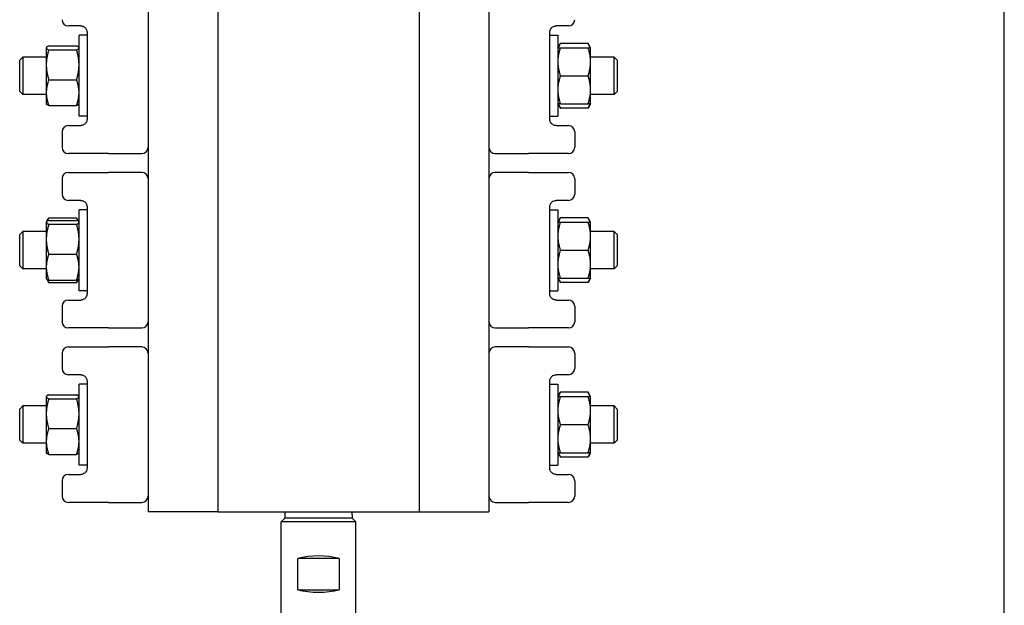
# Model space of a CAD drawing. Header units: inches. Extents: x 18 to 846, y -67 to 561.
# Tile 289 of 656: x 299.3 to 309.19, y 224.79 to 230.67. Entities that reach past the tile are written whole.
import ezdxf

# ---------------------------------------------------------------- set-up
doc = ezdxf.new("R2010")
doc.units = ezdxf.units.IN
doc.header["$LTSCALE"] = 24
doc.header["$MEASUREMENT"] = 0
doc.layers.add('Visible (ANSI)', color=7, linetype='Continuous', lineweight=30)

msp = doc.modelspace()

# ---------------------------------------------------------------- linework, layer by layer
at = {"layer": 'Visible (ANSI)'}
for p, q in [((309.19013, 219.78036), (309.19013, 245.68036)), ((300.59113, 239.73036), (300.59113, 225.73036)), ((301.29113, 239.73036), (301.29113, 225.73036)), ((303.31413, 239.73036), (303.31413, 225.73036)), ((304.01413, 239.73036), (304.01413, 225.73036)), ((299.91613, 230.60536), (299.79113, 230.60536)), ((304.81413, 230.60536), (304.68913, 230.60536)), ((299.89863, 229.69886), (299.89863, 230.51186)), ((299.97863, 230.51186), (299.89863, 230.51186)), ((299.97863, 230.54286), (299.97863, 229.66786)), ((304.62663, 229.66786), (304.62663, 230.54286)), ((304.62663, 230.51186), (304.70663, 230.51186)), ((304.70663, 230.51186), (304.70663, 229.69886)), ((299.56963, 230.38686), (299.57085, 230.38898)), ((299.56963, 230.38686), (299.56963, 230.38477)), ((299.56963, 230.38477), (299.56963, 230.21537)), ((299.59477, 230.40456), (299.87348, 230.40456)), ((299.89863, 230.38686), (299.89741, 230.38898)), ((304.70663, 230.38686), (304.73177, 230.43041)), ((305.01048, 230.43041), (304.73177, 230.43041)), ((304.73177, 230.38686), (305.01048, 230.38686)), ((305.03563, 230.38686), (305.01048, 230.43041)), ((305.03563, 230.24611), (305.03563, 230.38686)), ((299.30263, 230.26161), (299.33388, 230.29286)), ((299.33388, 230.29286), (299.33388, 229.91786)), ((299.56963, 230.29286), (299.33388, 230.29286)), ((299.59477, 230.36497), (299.87348, 230.36497)), ((305.27138, 230.29286), (305.03563, 230.29286)), ((305.27138, 229.91786), (305.27138, 230.29286)), ((305.30263, 230.26161), (305.27138, 230.29286)), ((299.30263, 229.94911), (299.30263, 230.26161)), ((299.56963, 230.21537), (299.56963, 229.93597)), ((305.03563, 229.96461), (305.03563, 230.24611)), ((305.30263, 230.26161), (305.30263, 229.94911)), ((304.73177, 230.10536), (305.01048, 230.10536)), ((299.59477, 230.06577), (299.87348, 230.06577)), ((299.30263, 229.94911), (299.33388, 229.91786)), ((299.56963, 229.91786), (299.33388, 229.91786)), ((299.56963, 229.93597), (299.56963, 229.82386)), ((305.03563, 229.82386), (305.03563, 229.96461)), ((305.27138, 229.91786), (305.03563, 229.91786)), ((305.30263, 229.94911), (305.27138, 229.91786)), ((299.56963, 229.82386), (299.57085, 229.82175)), ((299.59477, 229.80616), (299.87348, 229.80616)), ((299.89863, 229.82386), (299.89741, 229.82175)), ((304.70663, 229.82386), (304.73177, 229.78032)), ((304.73177, 229.82386), (305.01048, 229.82386)), ((305.03563, 229.82386), (305.01048, 229.78032)), ((299.97863, 229.69886), (299.89863, 229.69886)), ((304.62663, 229.69886), (304.70663, 229.69886)), ((305.01048, 229.78032), (304.73177, 229.78032)), ((299.79113, 229.60536), (299.91613, 229.60536)), ((304.68913, 229.60536), (304.81413, 229.60536)), ((299.72863, 229.54286), (299.72863, 229.38786)), ((304.87663, 229.54286), (304.87663, 229.38786)), ((300.13838, 229.32536), (299.79113, 229.32536)), ((300.19386, 229.32536), (300.13838, 229.32536)), ((300.19386, 229.32536), (300.52863, 229.32536)), ((304.07663, 229.32536), (304.41139, 229.32536)), ((304.46687, 229.32536), (304.41139, 229.32536)), ((304.81413, 229.32536), (304.46687, 229.32536)), ((299.79113, 229.13536), (300.13838, 229.13536)), ((300.13838, 229.13536), (300.19386, 229.13536)), ((300.52863, 229.13536), (300.19386, 229.13536)), ((304.41139, 229.13536), (304.07663, 229.13536)), ((304.41139, 229.13536), (304.46687, 229.13536)), ((304.46687, 229.13536), (304.81413, 229.13536)), ((299.72863, 229.07286), (299.72863, 228.91786)), ((304.87663, 229.07286), (304.87663, 228.91786)), ((299.91613, 228.85536), (299.79113, 228.85536)), ((304.81413, 228.85536), (304.68913, 228.85536)), ((299.89863, 227.94886), (299.89863, 228.76186)), ((299.97863, 228.76186), (299.89863, 228.76186)), ((299.97863, 228.79286), (299.97863, 227.91786)), ((304.62663, 227.91786), (304.62663, 228.79286)), ((304.62663, 228.76186), (304.70663, 228.76186)), ((304.70663, 228.76186), (304.70663, 227.94886)), ((299.56963, 228.63686), (299.57085, 228.63898)), ((299.56963, 228.63686), (299.56963, 228.63477)), ((299.56963, 228.63477), (299.56963, 228.46537)), ((299.57085, 228.63898), (299.59186, 228.67538)), ((299.59477, 228.68029), (299.87348, 228.68029)), ((299.59477, 228.65456), (299.87348, 228.65456)), ((299.59477, 228.61497), (299.87348, 228.61497)), ((299.89741, 228.63898), (299.87639, 228.67538)), ((299.89863, 228.63686), (299.89741, 228.63898)), ((304.70663, 228.63686), (304.73177, 228.68041)), ((305.01048, 228.68041), (304.73177, 228.68041)), ((304.73177, 228.63686), (305.01048, 228.63686)), ((305.03563, 228.63686), (305.01048, 228.68041)), ((305.03563, 228.49611), (305.03563, 228.63686)), ((299.30263, 228.51161), (299.33388, 228.54286)), ((299.30263, 228.19911), (299.30263, 228.51161)), ((299.33388, 228.54286), (299.33388, 228.16786)), ((299.56963, 228.54286), (299.33388, 228.54286)), ((305.27138, 228.54286), (305.03563, 228.54286)), ((305.27138, 228.16786), (305.27138, 228.54286)), ((305.30263, 228.51161), (305.27138, 228.54286)), ((305.30263, 228.51161), (305.30263, 228.19911)), ((299.56963, 228.46537), (299.56963, 228.18597)), ((305.03563, 228.21461), (305.03563, 228.49611)), ((299.59477, 228.31577), (299.87348, 228.31577)), ((304.73177, 228.35536), (305.01048, 228.35536)), ((305.03563, 228.07386), (305.03563, 228.21461)), ((299.30263, 228.19911), (299.33388, 228.16786)), ((299.56963, 228.16786), (299.33388, 228.16786)), ((299.56963, 228.18597), (299.56963, 228.07386)), ((305.27138, 228.16786), (305.03563, 228.16786)), ((305.30263, 228.19911), (305.27138, 228.16786)), ((299.56963, 228.07386), (299.57085, 228.07175)), ((299.57085, 228.07175), (299.59186, 228.03535)), ((299.59477, 228.05616), (299.87348, 228.05616)), ((299.59477, 228.03044), (299.87348, 228.03044)), ((299.89741, 228.07175), (299.87639, 228.03535)), ((299.89863, 228.07386), (299.89741, 228.07175)), ((304.70663, 228.07386), (304.73177, 228.03032)), ((304.73177, 228.07386), (305.01048, 228.07386)), ((305.01048, 228.03032), (304.73177, 228.03032)), ((305.03563, 228.07386), (305.01048, 228.03032)), ((299.97863, 227.94886), (299.89863, 227.94886)), ((304.62663, 227.94886), (304.70663, 227.94886)), ((299.79113, 227.85536), (299.91613, 227.85536)), ((304.68913, 227.85536), (304.81413, 227.85536)), ((299.72863, 227.79286), (299.72863, 227.63786)), ((304.87663, 227.79286), (304.87663, 227.63786)), ((300.13838, 227.57536), (299.79113, 227.57536)), ((300.19386, 227.57536), (300.13838, 227.57536)), ((300.19386, 227.57536), (300.52863, 227.57536)), ((304.07663, 227.57536), (304.41139, 227.57536)), ((304.46687, 227.57536), (304.41139, 227.57536)), ((304.81413, 227.57536), (304.46687, 227.57536)), ((299.72863, 227.32286), (299.72863, 227.16786)), ((299.79113, 227.38536), (300.13838, 227.38536)), ((300.13838, 227.38536), (300.19386, 227.38536)), ((300.52863, 227.38536), (300.19386, 227.38536)), ((304.41139, 227.38536), (304.07663, 227.38536)), ((304.41139, 227.38536), (304.46687, 227.38536)), ((304.46687, 227.38536), (304.81413, 227.38536)), ((304.87663, 227.32286), (304.87663, 227.16786)), ((299.91613, 227.10536), (299.79113, 227.10536)), ((299.97863, 227.04286), (299.97863, 226.16786)), ((304.62663, 226.16786), (304.62663, 227.04286)), ((304.81413, 227.10536), (304.68913, 227.10536)), ((299.89863, 226.19886), (299.89863, 227.01186)), ((299.97863, 227.01186), (299.89863, 227.01186)), ((304.62663, 227.01186), (304.70663, 227.01186)), ((304.70663, 227.01186), (304.70663, 226.19886)), ((304.70663, 226.88686), (304.73177, 226.93041)), ((305.01048, 226.93041), (304.73177, 226.93041)), ((305.03563, 226.88686), (305.01048, 226.93041)), ((299.56963, 226.88686), (299.57085, 226.88898)), ((299.56963, 226.88686), (299.56963, 226.88477)), ((299.56963, 226.88477), (299.56963, 226.71537)), ((299.59477, 226.90456), (299.87348, 226.90456)), ((299.59477, 226.86497), (299.87348, 226.86497)), ((299.89863, 226.88686), (299.89741, 226.88898)), ((304.73177, 226.88686), (305.01048, 226.88686)), ((305.03563, 226.74611), (305.03563, 226.88686)), ((299.30263, 226.76161), (299.33388, 226.79286)), ((299.30263, 226.44911), (299.30263, 226.76161)), ((299.33388, 226.79286), (299.33388, 226.41786)), ((299.56963, 226.79286), (299.33388, 226.79286)), ((305.27138, 226.79286), (305.03563, 226.79286)), ((305.03563, 226.46461), (305.03563, 226.74611)), ((305.27138, 226.41786), (305.27138, 226.79286)), ((305.30263, 226.76161), (305.27138, 226.79286)), ((305.30263, 226.76161), (305.30263, 226.44911)), ((299.56963, 226.71537), (299.56963, 226.43597)), ((299.59477, 226.56577), (299.87348, 226.56577)), ((304.73177, 226.60536), (305.01048, 226.60536)), ((299.30263, 226.44911), (299.33388, 226.41786)), ((299.56963, 226.43597), (299.56963, 226.32386)), ((305.03563, 226.32386), (305.03563, 226.46461)), ((305.30263, 226.44911), (305.27138, 226.41786)), ((299.56963, 226.41786), (299.33388, 226.41786)), ((305.27138, 226.41786), (305.03563, 226.41786)), ((299.56963, 226.32386), (299.57085, 226.32175)), ((299.59477, 226.30616), (299.87348, 226.30616)), ((299.89863, 226.32386), (299.89741, 226.32175)), ((304.70663, 226.32386), (304.73177, 226.28032)), ((304.73177, 226.32386), (305.01048, 226.32386)), ((305.01048, 226.28032), (304.73177, 226.28032)), ((305.03563, 226.32386), (305.01048, 226.28032)), ((299.97863, 226.19886), (299.89863, 226.19886)), ((304.62663, 226.19886), (304.70663, 226.19886)), ((299.72863, 226.04286), (299.72863, 225.88786)), ((299.79113, 226.10536), (299.91613, 226.10536)), ((304.68913, 226.10536), (304.81413, 226.10536)), ((304.87663, 226.04286), (304.87663, 225.88786)), ((300.13838, 225.82536), (299.79113, 225.82536)), ((300.19386, 225.82536), (300.13838, 225.82536)), ((300.19386, 225.82536), (300.52863, 225.82536)), ((304.07663, 225.82536), (304.41139, 225.82536)), ((304.46687, 225.82536), (304.41139, 225.82536)), ((304.81413, 225.82536), (304.46687, 225.82536)), ((301.29113, 225.73036), (300.59113, 225.73036)), ((301.29113, 225.73036), (303.31413, 225.73036)), ((301.96513, 225.66786), (301.92763, 225.63036)), ((301.96676, 225.73036), (301.96513, 225.66786)), ((302.64013, 225.66786), (301.96513, 225.66786)), ((302.63849, 225.73036), (302.64013, 225.66786)), ((302.64013, 225.66786), (302.67763, 225.63036)), ((303.31413, 225.73036), (304.01413, 225.73036)), ((302.67763, 225.63036), (301.92763, 225.63036)), ((301.92763, 223.76786), (301.92763, 225.63036)), ((302.67763, 223.76786), (302.67763, 225.63036)), ((302.50992, 225.26161), (302.09534, 225.26161)), ((302.09534, 224.94911), (302.09534, 225.26161)), ((302.50992, 225.26161), (302.50992, 224.94911)), ((302.09534, 224.94911), (302.50992, 224.94911))]:
    msp.add_line(p, q, dxfattribs=at)
for centre, start, end in [((299.79113, 230.66786), 180, 270), ((304.81413, 230.66786), 270, 0), ((299.79113, 229.54286), 90, 180), ((304.81413, 229.54286), 0, 90), ((299.79113, 229.38786), 180, 270), ((300.52863, 229.38786), 270, 0), ((304.07663, 229.38786), 180, 270), ((304.81413, 229.38786), 270, 0), ((299.79113, 229.07286), 90, 180), ((300.52863, 229.07286), 0, 90), ((304.07663, 229.07286), 90, 180), ((304.81413, 229.07286), 0, 90), ((299.79113, 228.91786), 180, 270), ((304.81413, 228.91786), 270, 0), ((299.79113, 227.79286), 90, 180), ((304.81413, 227.79286), 0, 90), ((299.79113, 227.63786), 180, 270), ((300.52863, 227.63786), 270, 0), ((304.07663, 227.63786), 180, 270), ((304.81413, 227.63786), 270, 0), ((299.79113, 227.32286), 90, 180), ((300.52863, 227.32286), 0, 90), ((304.07663, 227.32286), 90, 180), ((304.81413, 227.32286), 0, 90), ((299.79113, 227.16786), 180, 270), ((304.81413, 227.16786), 270, 0), ((299.79113, 226.04286), 90, 180), ((304.81413, 226.04286), 0, 90), ((299.79113, 225.88786), 180, 270), ((300.52863, 225.88786), 270, 0), ((304.07663, 225.88786), 180, 270), ((304.81413, 225.88786), 270, 0)]:
    msp.add_arc(centre, 0.0625, start, end, dxfattribs=at)
for centre, major_axis in [((302.30263, 225.13217), (-0.375, 0)), ((302.30263, 225.07856), (0.375, 0))]:
    msp.add_ellipse(centre, major_axis=major_axis, ratio=0.4142136, start_param=4.1267034, end_param=5.2980745, dxfattribs=at)
for points, knots in [([(299.91613, 230.60536), (299.92093, 230.60536), (299.926, 230.60481), (299.93955, 230.60144), (299.94837, 230.59743), (299.96389, 230.58434), (299.97064, 230.57551), (299.97721, 230.55796), (299.97863, 230.55042), (299.97863, 230.54286)], [0, 0, 0, 0, 0.12205237, 0.12205237, 0.31733615, 0.31733615, 0.49818613, 0.49818613, 0.61333736, 0.61333736, 0.61333736, 0.61333736]), ([(304.62663, 230.54286), (304.62663, 230.54633), (304.62692, 230.5498), (304.6284, 230.55863), (304.63003, 230.56387), (304.63504, 230.57493), (304.6388, 230.58045), (304.64752, 230.58998), (304.65255, 230.59388), (304.66483, 230.60104), (304.67215, 230.60342), (304.68253, 230.60511), (304.68588, 230.60536), (304.68913, 230.60536)], [0, 0, 0, 0, 0.05287288, 0.05287288, 0.1374695, 0.1374695, 0.2474451, 0.2474451, 0.36526508, 0.36526508, 0.53100521, 0.53100521, 0.613329, 0.613329, 0.613329, 0.613329]), ([(299.97863, 229.66786), (299.97863, 229.6644), (299.97834, 229.66092), (299.97686, 229.6521), (299.97523, 229.64686), (299.97021, 229.6358), (299.96645, 229.63028), (299.95773, 229.62074), (299.9527, 229.61684), (299.94042, 229.60968), (299.9331, 229.6073), (299.92272, 229.60562), (299.91937, 229.60536), (299.91613, 229.60536)], [0, 0, 0, 0, 0.05287288, 0.05287288, 0.1374695, 0.1374695, 0.2474451, 0.2474451, 0.36528945, 0.36528945, 0.53104907, 0.53104907, 0.613329, 0.613329, 0.613329, 0.613329]), ([(304.68913, 229.60536), (304.68432, 229.60536), (304.67926, 229.60592), (304.6657, 229.60929), (304.65687, 229.6133), (304.64135, 229.6264), (304.63461, 229.63523), (304.62804, 229.65278), (304.62663, 229.66031), (304.62663, 229.66786)], [0, 0, 0, 0, 0.12208473, 0.12208473, 0.31742031, 0.31742031, 0.4982594, 0.4982594, 0.61333736, 0.61333736, 0.61333736, 0.61333736]), ([(299.91613, 228.85536), (299.92093, 228.85536), (299.926, 228.85481), (299.93955, 228.85144), (299.94837, 228.84743), (299.96389, 228.83434), (299.97064, 228.82551), (299.97721, 228.80796), (299.97863, 228.80042), (299.97863, 228.79286)], [0, 0, 0, 0, 0.12205237, 0.12205237, 0.31733615, 0.31733615, 0.49818613, 0.49818613, 0.61333736, 0.61333736, 0.61333736, 0.61333736]), ([(304.62663, 228.79286), (304.62663, 228.79633), (304.62692, 228.7998), (304.6284, 228.80863), (304.63003, 228.81387), (304.63504, 228.82493), (304.6388, 228.83045), (304.64752, 228.83998), (304.65255, 228.84388), (304.66483, 228.85104), (304.67215, 228.85342), (304.68253, 228.85511), (304.68588, 228.85536), (304.68913, 228.85536)], [0, 0, 0, 0, 0.05287288, 0.05287288, 0.1374695, 0.1374695, 0.2474451, 0.2474451, 0.36526508, 0.36526508, 0.53100521, 0.53100521, 0.613329, 0.613329, 0.613329, 0.613329]), ([(299.97863, 227.91786), (299.97863, 227.9144), (299.97834, 227.91092), (299.97686, 227.9021), (299.97523, 227.89686), (299.97021, 227.8858), (299.96645, 227.88028), (299.95773, 227.87074), (299.9527, 227.86684), (299.94042, 227.85968), (299.9331, 227.8573), (299.92272, 227.85562), (299.91937, 227.85536), (299.91613, 227.85536)], [0, 0, 0, 0, 0.05287288, 0.05287288, 0.1374695, 0.1374695, 0.2474451, 0.2474451, 0.36528945, 0.36528945, 0.53104907, 0.53104907, 0.613329, 0.613329, 0.613329, 0.613329]), ([(304.68913, 227.85536), (304.68432, 227.85536), (304.67926, 227.85592), (304.6657, 227.85929), (304.65687, 227.8633), (304.64135, 227.8764), (304.63461, 227.88523), (304.62804, 227.90278), (304.62663, 227.91031), (304.62663, 227.91786)], [0, 0, 0, 0, 0.12208473, 0.12208473, 0.31742031, 0.31742031, 0.4982594, 0.4982594, 0.61333736, 0.61333736, 0.61333736, 0.61333736]), ([(299.91613, 227.10536), (299.92093, 227.10536), (299.926, 227.10481), (299.93955, 227.10144), (299.94837, 227.09743), (299.96389, 227.08434), (299.97064, 227.07551), (299.97721, 227.05796), (299.97863, 227.05042), (299.97863, 227.04286)], [0, 0, 0, 0, 0.12205237, 0.12205237, 0.31733615, 0.31733615, 0.49818613, 0.49818613, 0.61333736, 0.61333736, 0.61333736, 0.61333736]), ([(304.62663, 227.04286), (304.62663, 227.04633), (304.62692, 227.0498), (304.6284, 227.05863), (304.63003, 227.06387), (304.63504, 227.07493), (304.6388, 227.08045), (304.64752, 227.08998), (304.65255, 227.09388), (304.66483, 227.10104), (304.67215, 227.10342), (304.68253, 227.10511), (304.68588, 227.10536), (304.68913, 227.10536)], [0, 0, 0, 0, 0.05287288, 0.05287288, 0.1374695, 0.1374695, 0.2474451, 0.2474451, 0.36526508, 0.36526508, 0.53100521, 0.53100521, 0.613329, 0.613329, 0.613329, 0.613329]), ([(299.97863, 226.16786), (299.97863, 226.1644), (299.97834, 226.16092), (299.97686, 226.1521), (299.97523, 226.14686), (299.97021, 226.1358), (299.96645, 226.13028), (299.95773, 226.12074), (299.9527, 226.11684), (299.94042, 226.10968), (299.9331, 226.1073), (299.92272, 226.10562), (299.91937, 226.10536), (299.91613, 226.10536)], [0, 0, 0, 0, 0.05287288, 0.05287288, 0.1374695, 0.1374695, 0.2474451, 0.2474451, 0.36528945, 0.36528945, 0.53104907, 0.53104907, 0.613329, 0.613329, 0.613329, 0.613329]), ([(304.68913, 226.10536), (304.68432, 226.10536), (304.67926, 226.10592), (304.6657, 226.10929), (304.65687, 226.1133), (304.64135, 226.1264), (304.63461, 226.13523), (304.62804, 226.15278), (304.62663, 226.16031), (304.62663, 226.16786)], [0, 0, 0, 0, 0.12208473, 0.12208473, 0.31742031, 0.31742031, 0.4982594, 0.4982594, 0.61333736, 0.61333736, 0.61333736, 0.61333736])]:
    msp.add_open_spline(points, degree=3, knots=knots, dxfattribs=at)
for points, weights in [([(299.59477, 230.40456), (299.56963, 230.39396), (299.56963, 230.38477)], [1, 1.0379548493, 1]), ([(299.56963, 230.38477), (299.56963, 230.37558), (299.59477, 230.36497)], [1, 1.0379548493, 1]), ([(299.89863, 230.38477), (299.89863, 230.39396), (299.87348, 230.40456)], [1, 1.0379548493, 1]), ([(299.87348, 230.36497), (299.89863, 230.37558), (299.89863, 230.38477)], [1, 1.0379548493, 1]), ([(304.70663, 230.38686), (304.70663, 230.38686), (304.73177, 230.38686)], [1, 1.0379548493, 1]), ([(304.73177, 230.38686), (304.70663, 230.31144), (304.70663, 230.24611)], [1, 1.0379548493, 1]), ([(304.73177, 230.43041), (304.71851, 230.40745), (304.71236, 230.38686)], [1, 1.01965956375, 1.01895290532]), ([(305.02989, 230.38686), (305.02374, 230.40745), (305.01048, 230.43041)], [1.01895290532, 1.01965956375, 1]), ([(305.01048, 230.38686), (305.03563, 230.38686), (305.03563, 230.38686)], [1, 1.0379548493, 1]), ([(305.03563, 230.24611), (305.03563, 230.31144), (305.01048, 230.38686)], [1, 1.0379548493, 1]), ([(299.59477, 230.36497), (299.56963, 230.2848), (299.56963, 230.21537)], [1, 1.0379548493, 1]), ([(299.89863, 230.21537), (299.89863, 230.2848), (299.87348, 230.36497)], [1, 1.0379548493, 1]), ([(299.56963, 230.21537), (299.56963, 230.14594), (299.59477, 230.06577)], [1, 1.0379548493, 1]), ([(299.87348, 230.06577), (299.89863, 230.14594), (299.89863, 230.21537)], [1, 1.0379548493, 1]), ([(304.70663, 230.24611), (304.70663, 230.18079), (304.73177, 230.10536)], [1, 1.0379548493, 1]), ([(305.01048, 230.10536), (305.03563, 230.18079), (305.03563, 230.24611)], [1, 1.0379548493, 1]), ([(304.73177, 230.10536), (304.70663, 230.02994), (304.70663, 229.96461)], [1, 1.0379548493, 1]), ([(305.03563, 229.96461), (305.03563, 230.02994), (305.01048, 230.10536)], [1, 1.0379548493, 1]), ([(299.59477, 230.06577), (299.56963, 229.99621), (299.56963, 229.93597)], [1, 1.0379548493, 1]), ([(299.89863, 229.93597), (299.89863, 229.99621), (299.87348, 230.06577)], [1, 1.0379548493, 1]), ([(299.56963, 229.93597), (299.56963, 229.87573), (299.59477, 229.80616)], [1, 1.0379548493, 1]), ([(299.87348, 229.80616), (299.89863, 229.87573), (299.89863, 229.93597)], [1, 1.0379548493, 1]), ([(304.70663, 229.96461), (304.70663, 229.89929), (304.73177, 229.82386)], [1, 1.0379548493, 1]), ([(305.01048, 229.82386), (305.03563, 229.89929), (305.03563, 229.96461)], [1, 1.0379548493, 1]), ([(299.59477, 229.80616), (299.57504, 229.81449), (299.57085, 229.82175)], [1, 1.02954253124, 1.01309562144]), ([(299.89741, 229.82175), (299.89321, 229.81449), (299.87348, 229.80616)], [1.01309562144, 1.02954253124, 1]), ([(304.73177, 229.82386), (304.70663, 229.82386), (304.70663, 229.82386)], [1, 1.0379548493, 1]), ([(304.71236, 229.82386), (304.71851, 229.80328), (304.73177, 229.78032)], [1.01895290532, 1.01965956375, 1]), ([(305.03563, 229.82386), (305.03563, 229.82386), (305.01048, 229.82386)], [1, 1.0379548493, 1]), ([(305.01048, 229.78032), (305.02374, 229.80328), (305.02989, 229.82386)], [1, 1.01965956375, 1.01895290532]), ([(299.59477, 228.65456), (299.56963, 228.64396), (299.56963, 228.63477)], [1, 1.0379548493, 1]), ([(299.56963, 228.63477), (299.56963, 228.62558), (299.59477, 228.61497)], [1, 1.0379548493, 1]), ([(299.59477, 228.61497), (299.56963, 228.5348), (299.56963, 228.46537)], [1, 1.0379548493, 1]), ([(299.59477, 228.68029), (299.58378, 228.66217), (299.5777, 228.64571)], [1, 1.01624676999, 1.01858451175]), ([(299.89055, 228.64571), (299.88448, 228.66217), (299.87348, 228.68029)], [1.01858451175, 1.01624676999, 1]), ([(299.89863, 228.63477), (299.89863, 228.64396), (299.87348, 228.65456)], [1, 1.0379548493, 1]), ([(299.87348, 228.61497), (299.89863, 228.62558), (299.89863, 228.63477)], [1, 1.0379548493, 1]), ([(299.89863, 228.46537), (299.89863, 228.5348), (299.87348, 228.61497)], [1, 1.0379548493, 1]), ([(304.70663, 228.63686), (304.70663, 228.63686), (304.73177, 228.63686)], [1, 1.0379548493, 1]), ([(304.73177, 228.63686), (304.70663, 228.56144), (304.70663, 228.49611)], [1, 1.0379548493, 1]), ([(304.73177, 228.68041), (304.71851, 228.65745), (304.71236, 228.63686)], [1, 1.01965956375, 1.01895290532]), ([(305.02989, 228.63686), (305.02374, 228.65745), (305.01048, 228.68041)], [1.01895290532, 1.01965956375, 1]), ([(305.01048, 228.63686), (305.03563, 228.63686), (305.03563, 228.63686)], [1, 1.0379548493, 1]), ([(305.03563, 228.49611), (305.03563, 228.56144), (305.01048, 228.63686)], [1, 1.0379548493, 1]), ([(299.56963, 228.46537), (299.56963, 228.39594), (299.59477, 228.31577)], [1, 1.0379548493, 1]), ([(299.87348, 228.31577), (299.89863, 228.39594), (299.89863, 228.46537)], [1, 1.0379548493, 1]), ([(304.70663, 228.49611), (304.70663, 228.43079), (304.73177, 228.35536)], [1, 1.0379548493, 1]), ([(305.01048, 228.35536), (305.03563, 228.43079), (305.03563, 228.49611)], [1, 1.0379548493, 1]), ([(299.59477, 228.31577), (299.56963, 228.24621), (299.56963, 228.18597)], [1, 1.0379548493, 1]), ([(299.89863, 228.18597), (299.89863, 228.24621), (299.87348, 228.31577)], [1, 1.0379548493, 1]), ([(304.73177, 228.35536), (304.70663, 228.27994), (304.70663, 228.21461)], [1, 1.0379548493, 1]), ([(305.03563, 228.21461), (305.03563, 228.27994), (305.01048, 228.35536)], [1, 1.0379548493, 1]), ([(304.70663, 228.21461), (304.70663, 228.14929), (304.73177, 228.07386)], [1, 1.0379548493, 1]), ([(305.01048, 228.07386), (305.03563, 228.14929), (305.03563, 228.21461)], [1, 1.0379548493, 1]), ([(299.56963, 228.18597), (299.56963, 228.12573), (299.59477, 228.05616)], [1, 1.0379548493, 1]), ([(299.87348, 228.05616), (299.89863, 228.12573), (299.89863, 228.18597)], [1, 1.0379548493, 1]), ([(299.59477, 228.05616), (299.57504, 228.06449), (299.57085, 228.07175)], [1, 1.02954253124, 1.01309562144]), ([(299.5793, 228.06396), (299.58514, 228.04792), (299.59477, 228.03044)], [1.01777583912, 1.01420217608, 1]), ([(299.59477, 228.03044), (299.59327, 228.03291), (299.59186, 228.03535)], [1, 1.00218611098, 1.00412039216]), ([(299.89741, 228.07175), (299.89321, 228.06449), (299.87348, 228.05616)], [1.01309562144, 1.02954253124, 1]), ([(299.87348, 228.03044), (299.88311, 228.04792), (299.88895, 228.06396)], [1, 1.01420217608, 1.01777583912]), ([(299.87639, 228.03535), (299.87498, 228.03291), (299.87348, 228.03044)], [1.00412039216, 1.00218611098, 1]), ([(304.73177, 228.07386), (304.70663, 228.07386), (304.70663, 228.07386)], [1, 1.0379548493, 1]), ([(304.71236, 228.07386), (304.71851, 228.05328), (304.73177, 228.03032)], [1.01895290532, 1.01965956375, 1]), ([(305.03563, 228.07386), (305.03563, 228.07386), (305.01048, 228.07386)], [1, 1.0379548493, 1]), ([(305.01048, 228.03032), (305.02374, 228.05328), (305.02989, 228.07386)], [1, 1.01965956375, 1.01895290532]), ([(304.73177, 226.93041), (304.71851, 226.90745), (304.71236, 226.88686)], [1, 1.01965956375, 1.01895290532]), ([(305.02989, 226.88686), (305.02374, 226.90745), (305.01048, 226.93041)], [1.01895290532, 1.01965956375, 1]), ([(299.59477, 226.90456), (299.56963, 226.89396), (299.56963, 226.88477)], [1, 1.0379548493, 1]), ([(299.56963, 226.88477), (299.56963, 226.87558), (299.59477, 226.86497)], [1, 1.0379548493, 1]), ([(299.59477, 226.86497), (299.56963, 226.7848), (299.56963, 226.71537)], [1, 1.0379548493, 1]), ([(299.89863, 226.88477), (299.89863, 226.89396), (299.87348, 226.90456)], [1, 1.0379548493, 1]), ([(299.87348, 226.86497), (299.89863, 226.87558), (299.89863, 226.88477)], [1, 1.0379548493, 1]), ([(299.89863, 226.71537), (299.89863, 226.7848), (299.87348, 226.86497)], [1, 1.0379548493, 1]), ([(304.70663, 226.88686), (304.70663, 226.88686), (304.73177, 226.88686)], [1, 1.0379548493, 1]), ([(304.73177, 226.88686), (304.70663, 226.81144), (304.70663, 226.74611)], [1, 1.0379548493, 1]), ([(305.01048, 226.88686), (305.03563, 226.88686), (305.03563, 226.88686)], [1, 1.0379548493, 1]), ([(305.03563, 226.74611), (305.03563, 226.81144), (305.01048, 226.88686)], [1, 1.0379548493, 1]), ([(304.70663, 226.74611), (304.70663, 226.68079), (304.73177, 226.60536)], [1, 1.0379548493, 1]), ([(305.01048, 226.60536), (305.03563, 226.68079), (305.03563, 226.74611)], [1, 1.0379548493, 1]), ([(299.56963, 226.71537), (299.56963, 226.64594), (299.59477, 226.56577)], [1, 1.0379548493, 1]), ([(299.87348, 226.56577), (299.89863, 226.64594), (299.89863, 226.71537)], [1, 1.0379548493, 1]), ([(299.59477, 226.56577), (299.56963, 226.49621), (299.56963, 226.43597)], [1, 1.0379548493, 1]), ([(299.89863, 226.43597), (299.89863, 226.49621), (299.87348, 226.56577)], [1, 1.0379548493, 1]), ([(304.73177, 226.60536), (304.70663, 226.52994), (304.70663, 226.46461)], [1, 1.0379548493, 1]), ([(305.03563, 226.46461), (305.03563, 226.52994), (305.01048, 226.60536)], [1, 1.0379548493, 1]), ([(299.56963, 226.43597), (299.56963, 226.37573), (299.59477, 226.30616)], [1, 1.0379548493, 1]), ([(299.87348, 226.30616), (299.89863, 226.37573), (299.89863, 226.43597)], [1, 1.0379548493, 1]), ([(304.70663, 226.46461), (304.70663, 226.39929), (304.73177, 226.32386)], [1, 1.0379548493, 1]), ([(305.01048, 226.32386), (305.03563, 226.39929), (305.03563, 226.46461)], [1, 1.0379548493, 1]), ([(299.59477, 226.30616), (299.57504, 226.31449), (299.57085, 226.32175)], [1, 1.02954253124, 1.01309562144]), ([(299.89741, 226.32175), (299.89321, 226.31449), (299.87348, 226.30616)], [1.01309562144, 1.02954253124, 1]), ([(304.73177, 226.32386), (304.70663, 226.32386), (304.70663, 226.32386)], [1, 1.0379548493, 1]), ([(304.71236, 226.32386), (304.71851, 226.30328), (304.73177, 226.28032)], [1.01895290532, 1.01965956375, 1]), ([(305.03563, 226.32386), (305.03563, 226.32386), (305.01048, 226.32386)], [1, 1.0379548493, 1]), ([(305.01048, 226.28032), (305.02374, 226.30328), (305.02989, 226.32386)], [1, 1.01965956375, 1.01895290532])]:
    msp.add_rational_spline(points, weights, degree=2, dxfattribs=at)

doc.saveas('drawing.dxf')
